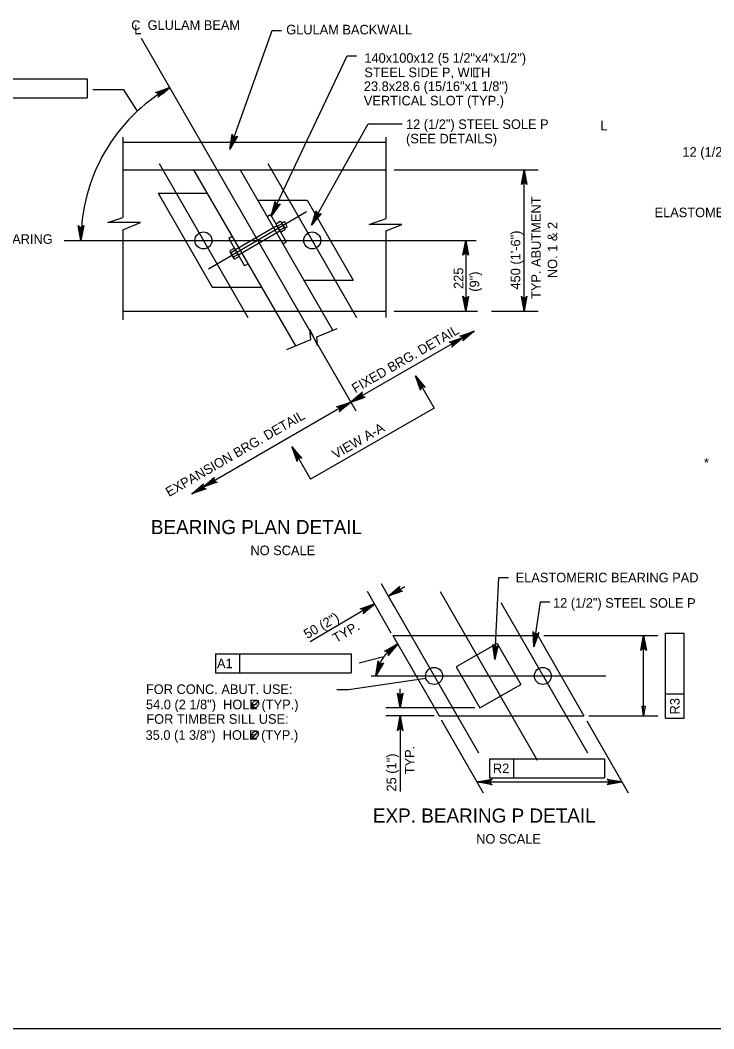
# Model space of a CAD drawing. Extents: x 638263 to 640360, y 293683 to 298655.
# Drawn here: x 638512.6 to 638729.9, y 294886.5 to 295202.3 of the extents above; entities that cross this region are included whole.
import ezdxf

# ---------------------------------------------------------------- set-up
doc = ezdxf.new("R2010")
doc.units = 0
for name, color, linetype in [('2', 7, 'Continuous'), ('3', 7, 'Continuous'), ('4', 7, 'Continuous'), ('5', 7, 'Continuous')]:
    doc.layers.add(name, color=color, linetype=linetype)

msp = doc.modelspace()

# ---------------------------------------------------------------- linework, layer by layer
at = {"layer": '2'}
msp.add_line((639261.46, 294886.46), (638475.46, 294886.46), dxfattribs=at)
at = {"layer": '3'}
for p, q in [((638550.49, 295196.73), (638617.74, 295079.94)), ((638544.77, 295165.72), (638544.77, 295140.57)), ((638627.24, 295140.18), (638627.24, 295165.72)), ((638544.77, 295164.11), (638627.24, 295164.11)), ((638544.77, 295155.49), (638627.24, 295155.49)), ((638556.1, 295157.46), (638583.88, 295109.23)), ((638566.9, 295155.49), (638598.77, 295100.29)), ((638581.46, 295155.49), (638610.52, 295105.16)), ((638590.18, 295157.46), (638617.95, 295109.23)), ((638555.81, 295148.12), (638572.73, 295118.73)), ((638555.81, 295148.12), (638571.34, 295148.12)), ((638586.95, 295145.99), (638602.46, 295145.99)), ((638602.46, 295145.99), (638616.93, 295120.86)), ((638540.01, 295138.94), (638544.77, 295140.57)), ((638571.52, 295124.47), (638602.31, 295142.35)), ((638589.94, 295140.86), (638590.94, 295141.44)), ((638590.94, 295141.44), (638595.86, 295132.91)), ((638621.88, 295138.34), (638627.24, 295140.18)), ((638550.28, 295138.94), (638540.01, 295138.94)), ((638544.77, 295136.7), (638550.28, 295138.94)), ((638544.77, 295136.7), (638544.77, 295108.48)), ((638579.99, 295130.46), (638592.94, 295137.98)), ((638593.99, 295136.15), (638592.85, 295138.12)), ((638594.01, 295139.22), (638592.89, 295138.58)), ((638593.28, 295137.91), (638594.4, 295138.55)), ((638594.03, 295136.61), (638595.15, 295137.25)), ((638595.51, 295136.63), (638594.39, 295135.98)), ((638595.56, 295137.06), (638594.42, 295139.03)), ((638594.54, 295138.83), (638595.32, 295139.28)), ((638596.25, 295137.69), (638595.32, 295139.28)), ((638595.46, 295137.23), (638596.25, 295137.69)), ((638632.15, 295138.34), (638621.88, 295138.34)), ((638627.24, 295136.35), (638632.15, 295138.34)), ((638578.97, 295134.53), (638577.97, 295133.95)), ((638577.97, 295133.95), (638582.89, 295125.43)), ((638580.92, 295128.84), (638593.87, 295136.36)), ((638627.24, 295109.17), (638627.24, 295136.35)), ((638578.35, 295130.19), (638579.47, 295130.83)), ((638581.02, 295128.67), (638579.89, 295130.64)), ((638594.82, 295132.31), (638595.86, 295132.91)), ((638579.45, 295127.76), (638578.31, 295129.73)), ((638579.86, 295130.16), (638578.74, 295129.51)), ((638580.6, 295128.86), (638579.49, 295128.22)), ((638579.85, 295127.59), (638580.97, 295128.23)), ((638583.94, 295126.03), (638582.89, 295125.43)), ((638601.45, 295120.86), (638616.93, 295120.86)), ((638572.73, 295118.73), (638587.93, 295118.73)), ((638544.77, 295111.2), (638592.47, 295111.2)), ((638592.47, 295111.2), (638607.03, 295111.2)), ((638607.03, 295111.2), (638627.24, 295111.2)), ((638644.09, 295023.36), (638674.5, 294970.56)), ((638628.41, 295021.07), (638656.18, 294972.84)), ((638663.11, 295019.98), (638690.26, 294972.84)), ((638629.34, 295009.6), (638643.81, 294984.47)), ((638629.34, 295009.6), (638674.7, 295009.6)), ((638661.99, 295007.14), (638649.19, 294999.77)), ((638661.99, 295007.14), (638669.38, 294994.3)), ((638674.7, 295009.6), (638689.17, 294984.47)), ((638649.19, 294999.77), (638656.59, 294986.93)), ((638656.59, 294986.93), (638669.38, 294994.3)), ((638643.81, 294984.47), (638689.17, 294984.47))]:
    msp.add_line(p, q, dxfattribs=at)
for points in [[(638627.88, 295021.99), (638631.48, 295025.07), (638631.3, 295024.68), (638631.29, 295024.31), (638631.4, 295024.02), (638631.6, 295023.77), (638631.92, 295023.59), (638632.35, 295023.56), (638627.88, 295021.99), (638631.92, 295023.59), (638631.6, 295023.77), (638627.88, 295021.99), (638631.4, 295024.02), (638631.29, 295024.31), (638627.88, 295021.99), (638631.3, 295024.68)], [(638623.58, 295019.55), (638620.01, 295016.43), (638620.19, 295016.83), (638620.19, 295017.19), (638620.08, 295017.49), (638619.87, 295017.73), (638619.55, 295017.91), (638619.12, 295017.94), (638623.58, 295019.55), (638619.55, 295017.91), (638619.87, 295017.73), (638623.58, 295019.55), (638620.08, 295017.49), (638620.19, 295017.19), (638623.58, 295019.55), (638620.19, 295016.83)], [(638673.51, 295006.1), (638673.31, 295010.83), (638673.5, 295010.44), (638673.79, 295010.22), (638674.09, 295010.12), (638674.4, 295010.13), (638674.74, 295010.27), (638675.04, 295010.59), (638673.51, 295006.1), (638674.74, 295010.27), (638674.4, 295010.13), (638673.51, 295006.1), (638674.09, 295010.12), (638673.79, 295010.22), (638673.51, 295006.1), (638673.5, 295010.44)], [(638707.87, 295009.6), (638708.74, 295004.94), (638708.5, 295005.3), (638708.18, 295005.48), (638707.87, 295005.54), (638707.56, 295005.48), (638707.25, 295005.3), (638707, 295004.94), (638707.87, 295009.6), (638707.25, 295005.3), (638707.56, 295005.48), (638707.87, 295009.6), (638707.87, 295005.54), (638708.18, 295005.48), (638707.87, 295009.6), (638708.5, 295005.3)], [(638630.84, 295006.99), (638627.81, 295003.34), (638627.93, 295003.76), (638627.87, 295004.12), (638627.71, 295004.39), (638627.47, 295004.6), (638627.13, 295004.72), (638626.69, 295004.68), (638630.84, 295006.99), (638627.13, 295004.72), (638627.47, 295004.6), (638630.84, 295006.99), (638627.71, 295004.39), (638627.87, 295004.12), (638630.84, 295006.99), (638627.93, 295003.76)], [(638661.24, 295002.06), (638660.6, 295006.76), (638660.84, 295006.39), (638661.14, 295006.19), (638661.45, 295006.12), (638661.76, 295006.16), (638662.08, 295006.32), (638662.35, 295006.67), (638661.24, 295002.06), (638662.08, 295006.32), (638661.76, 295006.16), (638661.24, 295002.06), (638661.45, 295006.12), (638661.14, 295006.19), (638661.24, 295002.06), (638660.84, 295006.39)], [(638624.01, 294996.96), (638624.7, 295001.65), (638624.82, 295001.23), (638625.05, 295000.95), (638625.33, 295000.8), (638625.65, 295000.75), (638626, 295000.82), (638626.35, 295001.08), (638624.01, 294996.96), (638626, 295000.82), (638625.65, 295000.75), (638624.01, 294996.96), (638625.33, 295000.8), (638625.05, 295000.95), (638624.01, 294996.96), (638624.82, 295001.23)], [(638631.59, 294986.93), (638630.72, 294991.59), (638630.97, 294991.23), (638631.28, 294991.05), (638631.59, 294990.99), (638631.9, 294991.05), (638632.22, 294991.23), (638632.46, 294991.59), (638631.59, 294986.93), (638632.22, 294991.23), (638631.9, 294991.05), (638631.59, 294986.93), (638631.59, 294990.99), (638631.28, 294991.05), (638631.59, 294986.93), (638630.97, 294991.23)], [(638631.59, 294984.47), (638632.46, 294979.81), (638632.22, 294980.17), (638631.9, 294980.35), (638631.59, 294980.41), (638631.28, 294980.35), (638630.97, 294980.17), (638630.72, 294979.81), (638631.59, 294984.47), (638630.97, 294980.17), (638631.28, 294980.35), (638631.59, 294984.47), (638631.59, 294980.41), (638631.9, 294980.35), (638631.59, 294984.47), (638632.22, 294980.17)], [(638655.73, 294963.77), (638660.39, 294964.65), (638660.03, 294964.4), (638659.84, 294964.09), (638659.79, 294963.77), (638659.84, 294963.46), (638660.03, 294963.15), (638660.39, 294962.9), (638655.73, 294963.77), (638660.03, 294963.15), (638659.84, 294963.46), (638655.73, 294963.77), (638659.79, 294963.77), (638659.84, 294964.09), (638655.73, 294963.77), (638660.03, 294964.4)], [(638701.09, 294963.77), (638696.43, 294962.9), (638696.78, 294963.15), (638696.97, 294963.46), (638697.02, 294963.77), (638696.97, 294964.09), (638696.78, 294964.4), (638696.43, 294964.65), (638701.09, 294963.77), (638696.78, 294964.4), (638696.97, 294964.09), (638701.09, 294963.77), (638697.02, 294963.77), (638696.97, 294963.46), (638701.09, 294963.77), (638696.78, 294963.15)]]:
    msp.add_lwpolyline(points, dxfattribs=at)
for centre in [(638569.99, 295133.35), (638604.06, 295133.35), (638642.22, 294996.95), (638676.3, 294996.95)]:
    msp.add_circle(centre, 2.66, dxfattribs=at)
for centre, radius, start, end in [((638593.22, 295138.32), 0.417, 141.316, 211.8561), ((638593.22, 295138.32), 0.417, 211.8561, 278.7421), ((638594.46, 295137.72), 1.19, 171.079, 248.979), ((638594.31, 295136.35), 0.379, 137.4808, 282.5772), ((638594.07, 295138.81), 0.417, 28.202, 98.7421), ((638594.07, 295138.81), 0.417, 321.316, 28.202), ((638593.97, 295137.44), 1.19, 351.079, 68.979), ((638595.23, 295136.88), 0.379, 317.4808, 102.5772), ((638579.53, 295130.42), 0.417, 28.1439, 98.6841), ((638579.53, 295130.42), 0.417, 321.2579, 28.1439), ((638578.68, 295129.93), 0.417, 141.2579, 211.7981), ((638578.68, 295129.93), 0.417, 211.7981, 278.6841), ((638579.92, 295129.33), 1.19, 171.021, 248.921), ((638579.77, 295127.96), 0.379, 137.4228, 282.5192), ((638579.43, 295129.04), 1.19, 351.021, 68.921), ((638580.69, 295128.49), 0.379, 317.4228, 102.5192)]:
    msp.add_arc(centre, radius, start, end, dxfattribs=at)
at = {"layer": '4'}
for p, q in [((638578.22, 295161.91), (638591.52, 295199.13)), ((638591.52, 295199.13), (638594.47, 295199.13)), ((638591.22, 295140.94), (638615.01, 295191.12)), ((638615.01, 295191.12), (638617.96, 295191.12)), ((638498.59, 295183.93), (638533.54, 295183.93)), ((638533.54, 295183.93), (638533.54, 295178.03)), ((638491.02, 295178.03), (638533.54, 295178.03)), ((638545.05, 295180.51), (638535.32, 295180.51)), ((638549.28, 295173.84), (638545.05, 295180.51)), ((638603.83, 295138.16), (638621.55, 295169.82)), ((638621.55, 295169.82), (638632.24, 295169.82)), ((638629.77, 295155.49), (638674.87, 295155.49)), ((638670.44, 295111.2), (638670.44, 295155.49)), ((638526.35, 295133.35), (638655.45, 295133.35)), ((638652.16, 295133.35), (638652.16, 295111.2)), ((638629.77, 295111.2), (638655.68, 295111.2)), ((638632.21, 295111.2), (638654.72, 295111.2)), ((638632.21, 295111.2), (638653.68, 295111.2)), ((638647.5, 295111.2), (638649.23, 295111.2)), ((638655.63, 295111.2), (638655.79, 295111.2)), ((638660.17, 295111.2), (638662.09, 295111.2)), ((638661.18, 295111.2), (638674.87, 295111.2)), ((638603.3, 295105.44), (638605.7, 295100.46)), ((638603.64, 295102.33), (638603.3, 295105.44)), ((638605.53, 295103.11), (638611.85, 295105.71)), ((638654.82, 295104.94), (638616.14, 295082.73)), ((638596.14, 295099.19), (638603.64, 295102.33)), ((638605.7, 295100.46), (638605.53, 295103.11)), ((638636.39, 295090.92), (638642.21, 295080.8)), ((638615.47, 295082.35), (638566.37, 295053.99)), ((638642.21, 295080.8), (638603.53, 295058.59)), ((638597.75, 295068.63), (638603.53, 295058.59)), ((638661.24, 295002.06), (638662.53, 295027.77)), ((638662.53, 295027.77), (638665.53, 295027.77)), ((638628.83, 295010.32), (638621.37, 295023.43)), ((638629.64, 295018.94), (638625.75, 295025.78)), ((638627.88, 295021.99), (638633.08, 295024.98)), ((638673.51, 295006.1), (638675.53, 295020.19)), ((638675.53, 295020.19), (638678.53, 295020.19)), ((638623.58, 295019.55), (638603.37, 295007.66)), ((638714.7, 295010.32), (638720.61, 295010.32)), ((638714.7, 294991.33), (638714.7, 295010.32)), ((638720.61, 294983.77), (638720.61, 295010.32)), ((638676.64, 295009.6), (638712.37, 295009.6)), ((638707.87, 294984.47), (638707.87, 295009.6)), ((638573.72, 295003.84), (638581.28, 295003.84)), ((638573.72, 295003.84), (638573.72, 294997.93)), ((638581.28, 295003.84), (638581.28, 294997.93)), ((638581.28, 295003.84), (638616.24, 295003.84)), ((638616.24, 295003.84), (638616.24, 294997.93)), ((638626.09, 295002.81), (638618.79, 295000.98)), ((638573.72, 294997.93), (638616.24, 294997.93)), ((638639.7, 294996.13), (638615.47, 294992.61)), ((638622.55, 294996.96), (638696.04, 294996.96)), ((638615.47, 294992.61), (638611.77, 294992.61)), ((638631.59, 294986.93), (638631.59, 294992.93)), ((638714.7, 294983.77), (638714.7, 294991.33)), ((638714.7, 294991.33), (638720.61, 294991.33)), ((638585.12, 294986.82), (638587.36, 294989.27)), ((638655.03, 294986.93), (638627.09, 294986.93)), ((638642.25, 294984.47), (638627.09, 294984.47)), ((638631.59, 294984.47), (638631.59, 294960.75)), ((638657.75, 294960.26), (638644.6, 294983.1)), ((638703.11, 294960.26), (638690.15, 294982.76)), ((638690.73, 294984.47), (638712.37, 294984.47)), ((638714.7, 294983.77), (638720.61, 294983.77)), ((638585, 294977.2), (638587.24, 294979.65)), ((638659.55, 294970.97), (638667.12, 294970.97)), ((638659.55, 294970.97), (638659.55, 294965.07)), ((638667.12, 294970.97), (638667.12, 294965.07)), ((638667.12, 294970.97), (638695.61, 294970.97)), ((638695.61, 294970.97), (638695.61, 294965.07)), ((638655.73, 294963.77), (638701.09, 294963.77)), ((638659.55, 294965.07), (638695.61, 294965.07))]:
    msp.add_line(p, q, dxfattribs=at)
for points in [[(638559.4, 295181.27), (638555.79, 295178.19), (638555.97, 295178.59), (638555.98, 295178.95), (638555.87, 295179.25), (638555.67, 295179.49), (638555.35, 295179.67), (638554.92, 295179.71), (638559.4, 295181.27), (638555.35, 295179.67), (638555.67, 295179.49), (638559.4, 295181.27), (638555.87, 295179.25), (638555.98, 295178.95), (638559.4, 295181.27), (638555.97, 295178.59)], [(638578.22, 295161.91), (638578.97, 295166.59), (638579.08, 295166.17), (638579.31, 295165.89), (638579.59, 295165.73), (638579.9, 295165.68), (638580.26, 295165.75), (638580.61, 295166.01), (638578.22, 295161.91), (638580.26, 295165.75), (638579.9, 295165.68), (638578.22, 295161.91), (638579.59, 295165.73), (638579.31, 295165.89), (638578.22, 295161.91), (638579.08, 295166.17)], [(638670.44, 295155.49), (638671.32, 295150.83), (638671.07, 295151.19), (638670.76, 295151.38), (638670.44, 295151.43), (638670.13, 295151.38), (638669.82, 295151.19), (638669.57, 295150.83), (638670.44, 295155.49), (638669.82, 295151.19), (638670.13, 295151.38), (638670.44, 295155.49), (638670.44, 295151.43), (638670.76, 295151.38), (638670.44, 295155.49), (638671.07, 295151.19)], [(638591.22, 295140.94), (638592.43, 295145.53), (638592.5, 295145.1), (638592.7, 295144.8), (638592.96, 295144.62), (638593.27, 295144.53), (638593.63, 295144.56), (638594.01, 295144.78), (638591.22, 295140.94), (638593.63, 295144.56), (638593.27, 295144.53), (638591.22, 295140.94), (638592.96, 295144.62), (638592.7, 295144.8), (638591.22, 295140.94), (638592.5, 295145.1)], [(638603.83, 295138.16), (638605.34, 295142.66), (638605.39, 295142.22), (638605.57, 295141.91), (638605.81, 295141.71), (638606.11, 295141.6), (638606.48, 295141.61), (638606.87, 295141.8), (638603.83, 295138.16), (638606.48, 295141.61), (638606.11, 295141.6), (638603.83, 295138.16), (638605.81, 295141.71), (638605.57, 295141.91), (638603.83, 295138.16), (638605.39, 295142.22)], [(638531.6, 295133.35), (638530.73, 295138.01), (638530.98, 295137.65), (638531.29, 295137.46), (638531.6, 295137.41), (638531.91, 295137.46), (638532.23, 295137.65), (638532.47, 295138.01), (638531.6, 295133.35), (638532.23, 295137.65), (638531.91, 295137.46), (638531.6, 295133.35), (638531.6, 295137.41), (638531.29, 295137.46), (638531.6, 295133.35), (638530.98, 295137.65)], [(638652.16, 295133.35), (638653.03, 295128.69), (638652.79, 295129.04), (638652.47, 295129.23), (638652.16, 295129.28), (638651.85, 295129.23), (638651.54, 295129.04), (638651.29, 295128.69), (638652.16, 295133.35), (638651.54, 295129.04), (638651.85, 295129.23), (638652.16, 295133.35), (638652.16, 295129.28), (638652.47, 295129.23), (638652.16, 295133.35), (638652.79, 295129.04)], [(638652.16, 295111.2), (638651.29, 295115.86), (638651.54, 295115.5), (638651.85, 295115.32), (638652.16, 295115.26), (638652.47, 295115.32), (638652.79, 295115.5), (638653.03, 295115.86), (638652.16, 295111.2), (638652.79, 295115.5), (638652.47, 295115.32), (638652.16, 295111.2), (638652.16, 295115.26), (638651.85, 295115.32), (638652.16, 295111.2), (638651.54, 295115.5)], [(638670.44, 295111.2), (638669.57, 295115.86), (638669.82, 295115.5), (638670.13, 295115.32), (638670.44, 295115.26), (638670.76, 295115.32), (638671.07, 295115.5), (638671.32, 295115.86), (638670.44, 295111.2), (638671.07, 295115.5), (638670.76, 295115.32), (638670.44, 295111.2), (638670.44, 295115.26), (638670.13, 295115.32), (638670.44, 295111.2), (638669.82, 295115.5)], [(638654.82, 295104.94), (638651.21, 295101.86), (638651.4, 295102.26), (638651.41, 295102.62), (638651.3, 295102.92), (638651.1, 295103.16), (638650.78, 295103.34), (638650.34, 295103.38), (638654.82, 295104.94), (638650.78, 295103.34), (638651.1, 295103.16), (638654.82, 295104.94), (638651.3, 295102.92), (638651.41, 295102.62), (638654.82, 295104.94), (638651.4, 295102.26)], [(638651.42, 295103.01), (638647.82, 295099.93), (638648, 295100.33), (638648.01, 295100.69), (638647.9, 295100.99), (638647.7, 295101.23), (638647.38, 295101.41), (638646.95, 295101.45), (638651.42, 295103.01), (638647.38, 295101.41), (638647.7, 295101.23), (638651.42, 295103.01), (638647.9, 295100.99), (638648.01, 295100.69), (638651.42, 295103.01), (638648, 295100.33)], [(638636.39, 295090.92), (638639.47, 295087.32), (638639.07, 295087.5), (638638.71, 295087.51), (638638.41, 295087.4), (638638.17, 295087.19), (638637.99, 295086.88), (638637.95, 295086.44), (638636.39, 295090.92), (638637.99, 295086.88), (638638.17, 295087.19), (638636.39, 295090.92), (638638.41, 295087.4), (638638.71, 295087.51), (638636.39, 295090.92), (638639.07, 295087.5)], [(638616.14, 295082.73), (638620.63, 295084.26), (638620.19, 295084.3), (638619.88, 295084.48), (638619.68, 295084.73), (638619.57, 295085.03), (638619.58, 295085.39), (638619.77, 295085.78), (638616.14, 295082.73), (638619.58, 295085.39), (638619.57, 295085.03), (638616.14, 295082.73), (638619.68, 295084.73), (638619.88, 295084.48), (638616.14, 295082.73), (638620.19, 295084.3)], [(638616.14, 295082.73), (638612.51, 295079.68), (638612.7, 295080.07), (638612.7, 295080.44), (638612.6, 295080.74), (638612.4, 295080.98), (638612.08, 295081.16), (638611.65, 295081.2), (638616.14, 295082.73), (638612.08, 295081.16), (638612.4, 295080.98), (638616.14, 295082.73), (638612.6, 295080.74), (638612.7, 295080.44), (638616.14, 295082.73), (638612.7, 295080.07)], [(638597.75, 295068.63), (638600.83, 295065.03), (638600.44, 295065.21), (638600.07, 295065.22), (638599.78, 295065.11), (638599.53, 295064.91), (638599.35, 295064.59), (638599.32, 295064.15), (638597.75, 295068.63), (638599.35, 295064.59), (638599.53, 295064.91), (638597.75, 295068.63), (638599.78, 295065.11), (638600.07, 295065.22), (638597.75, 295068.63), (638600.44, 295065.21)], [(638569.78, 295056.03), (638573.38, 295059.11), (638573.19, 295058.72), (638573.19, 295058.36), (638573.3, 295058.06), (638573.5, 295057.81), (638573.82, 295057.64), (638574.25, 295057.6), (638569.78, 295056.03), (638573.82, 295057.64), (638573.5, 295057.81), (638569.78, 295056.03), (638573.3, 295058.06), (638573.19, 295058.36), (638569.78, 295056.03), (638573.19, 295058.72)], [(638566.37, 295053.99), (638569.97, 295057.08), (638569.79, 295056.69), (638569.78, 295056.32), (638569.89, 295056.03), (638570.09, 295055.78), (638570.41, 295055.61), (638570.85, 295055.57), (638566.37, 295053.99), (638570.41, 295055.61), (638570.09, 295055.78), (638566.37, 295053.99), (638569.89, 295056.03), (638569.78, 295056.32), (638566.37, 295053.99), (638569.79, 295056.69)]]:
    msp.add_lwpolyline(points, dxfattribs=at)
for points in [[(638669.95, 295152.54), (638670.94, 295152.54), (638670.44, 295155.49)], [(638651.67, 295130.39), (638652.65, 295130.39), (638652.16, 295133.35)], [(638651.67, 295114.15), (638652.65, 295114.15), (638652.16, 295111.2)], [(638669.95, 295114.15), (638670.94, 295114.15), (638670.44, 295111.2)], [(638618.49, 295084.66), (638618.99, 295083.8), (638616.14, 295082.73)], [(638613.29, 295081.67), (638613.79, 295080.8), (638616.14, 295082.73)], [(638598.89, 295065.44), (638599.93, 295066.04), (638597.62, 295068.86)], [(638630.23, 295023.92), (638630.73, 295023.06), (638627.88, 295021.99)], [(638620.77, 295018.47), (638621.27, 295017.61), (638623.62, 295019.53)], [(638707.37, 295006.6), (638708.37, 295006.6), (638707.87, 295009.6)], [(638631.09, 294989.93), (638632.09, 294989.93), (638631.59, 294986.93)], [(638707.37, 294987.47), (638708.37, 294987.47), (638707.87, 294984.47)], [(638631.09, 294981.47), (638632.09, 294981.47), (638631.59, 294984.47)], [(638658.73, 294964.27), (638658.73, 294963.27), (638655.73, 294963.77)], [(638698.09, 294964.27), (638698.09, 294963.27), (638701.09, 294963.77)]]:
    msp.add_lwpolyline(points, close=True, dxfattribs=at)
msp.add_arc((638637.84, 294994.83), 14, 119.9363, 171.2534, dxfattribs=at)
for points in [[(638587.13, 294989.03), (638586.96, 294989.16), (638586.78, 294989.21), (638586.56, 294989.23), (638586.44, 294989.23), (638586.22, 294989.18), (638586.02, 294989.09), (638585.89, 294989.01), (638585.62, 294988.8), (638585.41, 294988.53), (638585.29, 294988.28), (638585.22, 294988.05), (638585.19, 294987.83), (638585.22, 294987.65), (638585.31, 294987.38), (638585.4, 294987.25), (638585.59, 294987.1), (638585.88, 294987.03), (638586.21, 294987.04), (638586.63, 294987.23), (638586.94, 294987.49), (638587.17, 294987.81), (638587.32, 294988.14), (638587.37, 294988.51), (638587.3, 294988.75), (638587.14, 294989.03)], [(638587.01, 294979.41), (638586.83, 294979.55), (638586.66, 294979.59), (638586.44, 294979.61), (638586.31, 294979.61), (638586.1, 294979.57), (638585.9, 294979.47), (638585.76, 294979.4), (638585.5, 294979.18), (638585.29, 294978.92), (638585.17, 294978.66), (638585.09, 294978.43), (638585.07, 294978.22), (638585.09, 294978.03), (638585.19, 294977.77), (638585.28, 294977.63), (638585.47, 294977.48), (638585.76, 294977.42), (638586.09, 294977.43), (638586.51, 294977.62), (638586.81, 294977.88), (638587.04, 294978.2), (638587.19, 294978.53), (638587.24, 294978.89), (638587.18, 294979.13), (638587.02, 294979.41)]]:
    msp.add_spline(points, degree=3, dxfattribs=at)
at = {"layer": '5'}
for points in [[(638556.58, 295180.11), (638557.11, 295179.26), (638559.4, 295181.27)], [(638532.2, 295136.33), (638531.2, 295136.36), (638531.6, 295133.35)]]:
    msp.add_lwpolyline(points, close=True, dxfattribs=at)
msp.add_arc((638586.81, 295133.35), 55.2, 119.7701, 180, dxfattribs=at)

# ---------------------------------------------------------------- texts
at = {"layer": '4'}
for s, height, p in [('C  GLULAM BEAM', 3, (638547.35, 295199.27)), ('L', 3, (638548.29, 295197.93)), ('GLULAM BACKWALL', 3, (638595.91, 295197.86)), ('140x100x12 (5 1/2"x4"x1/2")', 3, (638620.39, 295188.97)), ('STEEL SIDE P, WITH', 3, (638620.39, 295184.47)), ('L', 3, (638654.18, 295184.39)), ('23.8x28.6 (15/16"x1 1/8")', 3, (638620.23, 295180.12)), ('VERTICAL SLOT (TYP.)', 3, (638620.23, 295175.62)), ('12 (1/2") STEEL SOLE P', 3, (638633.44, 295168.23)), ('L', 3, (638694.34, 295167.82)), ('(SEE DETAILS)', 3, (638633.44, 295163.73)), ('12 (1/2") STEEL SOLE P', 3, (638720.05, 295159.55)), ('ELASTOMERIC BEARING PAD', 3, (638711.31, 295140.61)), ('L BEARING', 3, (638501.36, 295132.27)), ('*', 3, (638726.76, 295062.23)), ('BEARING PLAN DETAIL', 4.4292, (638553.51, 295041.37)), ('NO SCALE', 3, (638584.69, 295034.78)), ('ELASTOMERIC BEARING PAD', 3, (638667.78, 295026.27)), ('12 (1/2") STEEL SOLE P', 3, (638679.49, 295018.32)), ('FOR CONC. ABUT. USE:', 3, (638551.97, 294991.3)), ('54.0 (2 1/8")  HOLE (TYP.)', 3, (638551.97, 294986.52)), ('FOR TIMBER SILL USE:', 3, (638552.09, 294981.98)), ('35.0 (1 3/8")  HOLE (TYP.)', 3, (638551.85, 294976.96)), ('EXP. BEARING P DETAIL', 4.4292, (638623.07, 294951.03)), ('L', 3, (638681.83, 294951.02)), ('NO SCALE', 3, (638655.42, 294944.44))]:
    msp.add_text(s, height=height, dxfattribs=at).set_placement(p)
for s, rotation, p in [('TYP. ABUTMENT', 90, (638675.66, 295115)), ('NO. 1 & 2', 90, (638680.81, 295121.53)), ('450 (1\'-6")', 90, (638669.24, 295117.96)), ('225', 90, (638651.38, 295118.14)), ('(9")', 90, (638656.38, 295117.27)), ('FIXED BRG. DETAIL', 29.9358, (638617.54, 295085.46)), ('EXPANSION BRG. DETAIL', 29.9358, (638559.21, 295052.96)), ('VIEW A-A', 29.9358, (638611.37, 295064.78)), ('50 (2")', 29.9358, (638602.5, 295008.48)), ('TYP.', 29.9358, (638611.55, 295007.21)), ('A1', 359.9382, (638574.22, 294999.39)), ('R3', 89.9382, (638719.15, 294984.9)), ('25 (1")', 90, (638630.38, 294960.76)), ('TYP.', 90, (638636.08, 294966.16)), ('R2', 359.9382, (638660.66, 294966.52))]:
    msp.add_text(s, height=3, rotation=rotation, dxfattribs=at).set_placement(p)

doc.saveas('drawing.dxf')
